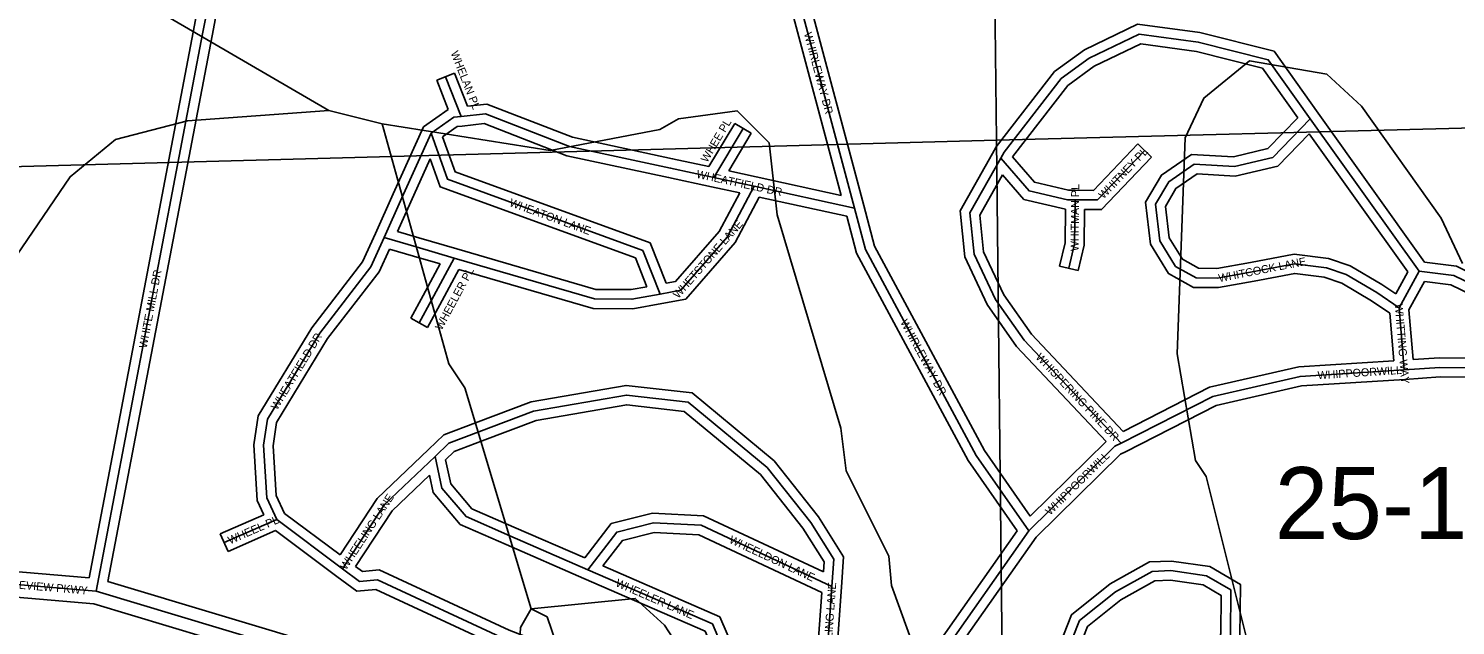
# Model space of a CAD drawing. Extents: x 457167 to 656239, y 1787309 to 1969297.
# Drawn here: x 576898 to 581357, y 1886017 to 1887885 of the extents above; entities that cross this region are included whole.
import ezdxf

# ---------------------------------------------------------------- set-up
doc = ezdxf.new("R2010")
doc.units = 0
for name, color, linetype in [('Level 1', 7, 'Continuous'), ('Level 2', 7, 'Continuous'), ('Level 22', 7, 'Continuous'), ('Level 23', 7, 'Continuous'), ('Level 31', 7, 'Continuous'), ('Level 32', 7, 'Continuous'), ('Level 34', 7, 'Continuous'), ('Level 5', 7, 'Continuous'), ('Level 7', 7, 'Continuous')]:
    doc.layers.add(name, color=color, linetype=linetype)

msp = doc.modelspace()

# ---------------------------------------------------------------- linework, layer by layer
at = {"layer": 'Level 1'}
for p, q in [((579855.256, 1892821.831), (579922.889, 1887536.016)), ((585126.331, 1887669.13), (579922.889, 1887536.016)), ((579922.889, 1887536.016), (576727.91, 1887449.619)), ((579922.889, 1887536.016), (579980.794, 1882300.366))]:
    msp.add_line(p, q, dxfattribs=at)
at = {"layer": 'Level 22'}
msp.add_line((577109.898, 1886124.416), (576725.144, 1886157.236), dxfattribs=at)
msp.add_lwpolyline([(577109.898, 1886124.416), (578528.818, 1885697.774), (578629.542, 1885649.562)], dxfattribs=at)
at = {"layer": 'Level 23'}
msp.add_line((577102.359, 1886084.911), (576725.059, 1886117.098), dxfattribs=at)
for points in [[(577087.376, 1886166.482), (576731.03, 1886196.881), (576725.232, 1886198.123)], [(577146.313, 1886155.236), (578543.298, 1885735.19), (578646.812, 1885685.643)], [(577102.36, 1886084.911), (578514.338, 1885660.358), (578612.273, 1885613.481)]]:
    msp.add_lwpolyline(points, dxfattribs=at)
at = {"layer": 'Level 31'}
for p, q in [((577533.808, 1888350.806), (577442.144, 1887867.723)), ((579245.497, 1888199.936), (579479.356, 1887323.08)), ((577442.144, 1887867.723), (577109.898, 1886124.416)), ((578250.068, 1887609.649), (578201.349, 1887733.752)), ((580903.184, 1887602.706), (581243.166, 1887125.286)), ((578155.818, 1887557.846), (578065.067, 1887355.126)), ((579039.059, 1887418.904), (579130.657, 1887572.533)), ((579165.585, 1887391.368), (579039.059, 1887418.904)), ((579479.356, 1887323.08), (579165.585, 1887391.368)), ((578065.067, 1887355.126), (578009.465, 1887230.879)), ((578009.465, 1887230.879), (578109.271, 1887201.577)), ((578109.271, 1887201.577), (578228.148, 1887166.781)), ((578228.148, 1887166.781), (578157.264, 1887034.93)), ((581243.166, 1887125.286), (581180.599, 1887011.231)), ((578157.264, 1887034.93), (578118.633, 1886964.465)), ((581180.599, 1887011.231), (581196.746, 1886817.377)), ((577673.97, 1886348.672), (577509.383, 1886276.657)), ((577673.97, 1886348.672), (577879.429, 1886195.146)), ((578402.53, 1886298.044), (578645.304, 1886192.08)), ((580024.011, 1886313.221), (579721.612, 1885884.022))]:
    msp.add_line(p, q, dxfattribs=at)
for points in [[(579936.711, 1887479.592), (579946.608, 1887497.753), (580124.549, 1887728.299), (580212.778, 1887792.481), (580368.454, 1887867.436), (580552.868, 1887842.331), (580771.887, 1887787.34), (580903.184, 1887602.706)], [(578250.068, 1887609.649), (578226.527, 1887607.153), (578155.818, 1887557.846)], [(579039.059, 1887418.904), (578904.269, 1887448.276), (578588.908, 1887515.845), (578326.098, 1887617.852), (578250.068, 1887609.649)], [(580903.184, 1887602.706), (580786.534, 1887481.852), (580666.255, 1887453.37), (580540.642, 1887460.536), (580461.018, 1887405.425), (580419.529, 1887334.963), (580432.971, 1887220.39), (580482.106, 1887140.652), (580546.279, 1887104.885), (580613.387, 1887104.384), (580721.88, 1887123.799), (580853.922, 1887148.986), (580953.446, 1887136.419), (581014.787, 1887115.567), (581110.723, 1887058.646), (581180.599, 1887011.231)], [(578155.818, 1887557.846), (578207.356, 1887413.373), (578817.224, 1887190.637), (578871.963, 1887054.159)], [(580168.299, 1887348.932), (580238.269, 1887348.426), (580385.84, 1887503.034)], [(580312.094, 1886587.541), (580009.013, 1886909.621), (579919.265, 1887037.079), (579853.084, 1887178.671), (579839.672, 1887307.79), (579936.711, 1887479.592)], [(579936.711, 1887479.592), (580024.599, 1887376.865), (580144.447, 1887349.346), (580168.299, 1887348.932)], [(578871.963, 1887054.159), (578935.915, 1887066.025), (579080.973, 1887232.27), (579165.585, 1887391.368)], [(581243.166, 1887125.286), (581351.276, 1887112.341), (581418.319, 1887079.477), (581497.164, 1887064.046), (581628.864, 1887077.598), (581903.522, 1887327.958), (581959.255, 1887365.665)], [(579479.356, 1887323.08), (579513.756, 1887193.19), (579859.426, 1886549.561), (580024.011, 1886313.221)], [(580168.299, 1887348.932), (580166.745, 1887211.116), (580148.46, 1887134.79)], [(578009.465, 1887230.879), (577967.927, 1887139.331), (577807.829, 1886932.031), (577644.419, 1886663.283), (577632.16, 1886581.126), (577642.307, 1886416.376), (577673.97, 1886348.672)], [(578228.148, 1887166.781), (578666.471, 1887038.951), (578783.511, 1887037.98), (578871.963, 1887054.159)], [(580312.094, 1886587.541), (580598.64, 1886734.229), (580871.337, 1886796.584), (581196.746, 1886817.377)], [(581196.746, 1886817.377), (581307.761, 1886824.79), (581705.637, 1886821.441), (582026.812, 1886633.524)], [(578305.249, 1886622.979), (578476.18, 1886688.075), (578766.349, 1886738.376), (578959.361, 1886716.155), (579206.381, 1886511.276), (579342.154, 1886339.72), (579414.434, 1886224.66), (579408.533, 1886139.216)], [(578168.643, 1886546.175), (578211.667, 1886587.538), (578305.249, 1886622.979)], [(580024.011, 1886313.221), (580292.674, 1886578.126), (580312.094, 1886587.541)], [(577879.429, 1886195.146), (578010.89, 1886395.596), (578168.643, 1886546.175)], [(578168.643, 1886546.175), (578190.063, 1886446.856), (578265.255, 1886357.97), (578402.53, 1886298.044)], [(578645.304, 1886192.08), (578736.196, 1886309.708), (578850.437, 1886338.197), (578999.909, 1886330.976), (579408.533, 1886139.216)], [(577879.429, 1886195.146), (577932.779, 1886155.396), (577988.45, 1886160.732), (578387.86, 1885975.162), (578564.242, 1885907.519)], [(578645.304, 1886192.08), (579035.208, 1886022.173), (579072.244, 1885936.641), (579014.892, 1885734.576)], [(580346.093, 1885635.101), (580238.462, 1885729.503), (580171.869, 1885827.095), (580140.586, 1885927.524), (580182.467, 1886032.893), (580294.607, 1886122.846), (580409.238, 1886186.611), (580467.765, 1886189.037), (580579.053, 1886173.174), (580654.66, 1886128.656), (580653.419, 1885987.566), (580602.173, 1885811.669)], [(579408.533, 1886139.216), (579387.907, 1885854.53), (579262.732, 1885614.787)]]:
    msp.add_lwpolyline(points, dxfattribs=at)
at = {"layer": 'Level 32'}
for p, q in [((577500.148, 1888334.332), (577412.67, 1887873.316)), ((577556.481, 1888309.367), (577471.619, 1887862.13)), ((579281.847, 1888180.065), (579508.344, 1887330.811)), ((579224.326, 1888162.9), (579437.702, 1887362.848)), ((577412.674, 1887873.34), (577087.375, 1886166.482)), ((577471.614, 1887862.106), (577146.313, 1886155.236)), ((578173.424, 1887722.79), (578229.274, 1887744.715)), ((578209.203, 1887631.646), (578173.424, 1887722.79)), ((578269.624, 1887641.932), (578229.274, 1887744.715)), ((578209.203, 1887631.646), (578131.836, 1887577.696)), ((579024.35, 1887452.813), (579104.89, 1887587.897)), ((579104.89, 1887587.897), (579156.425, 1887557.169)), ((580927.622, 1887620.109), (581259.908, 1887153.496)), ((578131.835, 1887577.696), (578037.685, 1887367.385)), ((579086.18, 1887439.351), (579156.425, 1887557.169)), ((580899.694, 1887555.89), (581207.812, 1887123.214)), ((580364.139, 1887523.749), (580407.541, 1887482.32)), ((578152.669, 1887477.386), (578092.449, 1887342.868)), ((579171.964, 1887420.682), (579086.18, 1887439.351)), ((579437.702, 1887362.848), (579171.964, 1887420.682)), ((578037.684, 1887367.381), (577982.082, 1887243.134)), ((579120.496, 1887370.477), (579032.681, 1887389.589)), ((578092.45, 1887342.871), (578050.884, 1887249.986)), ((579455.053, 1887297.666), (579181.406, 1887357.221)), ((578050.884, 1887249.986), (578117.723, 1887230.363)), ((578026.019, 1887194.751), (578100.82, 1887172.791)), ((578117.699, 1887230.37), (578236.576, 1887195.574)), ((578100.844, 1887172.784), (578184.199, 1887148.386)), ((578184.199, 1887148.386), (578130.959, 1887049.352)), ((578243.07, 1887131.179), (578183.689, 1887020.723)), ((580177.635, 1887127.801), (580119.286, 1887141.779)), ((581207.812, 1887123.214), (581170.157, 1887054.571)), ((581259.723, 1887093.089), (581211.245, 1887004.72)), ((578130.959, 1887049.352), (578092.327, 1886978.888)), ((578183.571, 1887020.506), (578144.939, 1886950.041)), ((578144.939, 1886950.041), (578092.327, 1886978.888)), ((581151.893, 1886994.454), (581164.311, 1886845.366)), ((581211.245, 1887004.719), (581224.194, 1886849.276)), ((580028.292, 1886359.571), (580265.409, 1886593.375)), ((577633.764, 1886363.826), (577497.358, 1886304.141)), ((577697.959, 1886368.198), (577871.836, 1886238.271)), ((577521.409, 1886249.171), (577497.358, 1886304.141)), ((577670.001, 1886314.187), (577521.409, 1886249.171)), ((577670.001, 1886314.187), (577861.472, 1886171.112)), ((578414.532, 1886325.54), (578635.869, 1886228.932)), ((579987.384, 1886313.321), (579696.536, 1885900.518)), ((578390.529, 1886270.547), (578633.304, 1886164.583)), ((580046.989, 1886293.744), (579756.139, 1885880.937))]:
    msp.add_line(p, q, dxfattribs=at)
for points in [[(579910.369, 1887493.947), (579921.404, 1887514.2), (580103.425, 1887750.031), (580197.321, 1887818.336), (580363.564, 1887898.379), (580558.561, 1887871.834), (580789.924, 1887813.743), (580927.633, 1887620.093)], [(579973.194, 1887483.097), (580145.673, 1887706.566), (580228.234, 1887766.627), (580373.344, 1887836.493), (580547.174, 1887812.829), (580753.851, 1887760.936), (580864.301, 1887605.619)], [(579024.35, 1887452.813), (578910.605, 1887477.601), (578597.533, 1887544.679), (578330.143, 1887648.463), (578269.624, 1887641.933)], [(580864.3, 1887605.619), (580771.059, 1887509.018), (580663.597, 1887483.571), (580532.05, 1887491.076), (580438.516, 1887426.336), (580388.556, 1887341.49), (580403.948, 1887210.302), (580460.669, 1887118.255), (580538.379, 1887074.942), (580615.939, 1887074.363), (580727.334, 1887094.297), (580854.878, 1887118.626), (580946.67, 1887107.036), (581002.17, 1887088.17), (581094.631, 1887033.309), (581151.893, 1886994.453)], [(578253.231, 1887579.816), (578237.36, 1887578.132), (578191.774, 1887546.344)], [(578191.774, 1887546.343), (578230.879, 1887436.721), (578840.087, 1887214.226), (578890.658, 1887088.14)], [(579032.673, 1887389.591), (578897.933, 1887418.952), (578580.283, 1887487.011), (578322.053, 1887587.241), (578253.285, 1887579.821)], [(580899.694, 1887555.891), (580802.009, 1887454.686), (580668.914, 1887423.17), (580549.233, 1887429.996), (580483.52, 1887384.513), (580450.5, 1887328.436), (580461.994, 1887230.478), (580503.544, 1887163.05), (580554.179, 1887134.826), (580610.834, 1887134.405), (580716.428, 1887153.301), (580852.967, 1887179.346), (580960.222, 1887165.802), (581027.404, 1887142.965), (581126.814, 1887083.982), (581170.156, 1887054.571)], [(580168.518, 1887378.932), (580225.52, 1887378.519), (580364.139, 1887523.749)], [(578152.669, 1887477.386), (578183.833, 1887390.026), (578794.362, 1887167.048), (578830.454, 1887077.064)], [(580265.409, 1886593.375), (579985.708, 1886890.61), (579893.209, 1887021.974), (579823.765, 1887170.546), (579808.844, 1887314.211), (579910.369, 1887493.947)], [(579973.194, 1887483.097), (580040.96, 1887403.89), (580148.103, 1887379.287), (580168.518, 1887378.932)], [(580197.962, 1887318.715), (580251.018, 1887318.331), (580407.541, 1887482.32)], [(580318.492, 1886624.518), (580032.318, 1886928.631), (579945.321, 1887052.183), (579882.401, 1887186.796), (579870.501, 1887301.369), (579941.766, 1887427.536)], [(579941.766, 1887427.536), (580008.239, 1887349.84), (580137.973, 1887320.051)], [(578890.658, 1887088.139), (578920.175, 1887093.617), (579056.103, 1887249.398), (579120.496, 1887370.477)], [(581259.908, 1887153.496), (581359.904, 1887141.522), (581427.966, 1887108.159), (581498.539, 1887094.346), (581615.959, 1887106.43), (581884.914, 1887351.591), (581921.859, 1887376.585)], [(578877.436, 1887024.661), (578951.655, 1887038.433), (579105.843, 1887215.141), (579181.406, 1887357.221)], [(579508.356, 1887330.761), (579541.854, 1887204.278), (579885.035, 1886565.284), (580028.292, 1886359.571)], [(581259.723, 1887093.089), (581342.649, 1887083.159), (581408.67, 1887050.796), (581495.789, 1887033.745), (581641.769, 1887048.767), (581922.129, 1887304.326), (581971.26, 1887337.563)], [(579455.053, 1887297.665), (579485.658, 1887182.101), (579833.817, 1886533.84), (579987.384, 1886313.321)], [(580137.973, 1887320.051), (580136.785, 1887214.826), (580119.286, 1887141.779)], [(580197.962, 1887318.716), (580196.706, 1887207.406), (580177.635, 1887127.801)], [(577982.145, 1887243.276), (577942.049, 1887154.906), (577783.063, 1886949.046), (577615.64, 1886673.698), (577602.022, 1886582.433), (577612.714, 1886408.836), (577633.764, 1886363.826)], [(578026.019, 1887194.751), (577993.804, 1887123.755), (577832.594, 1886915.015), (577673.198, 1886652.868), (577662.298, 1886579.82), (577671.9, 1886423.916), (577697.958, 1886368.198)], [(578236.547, 1887195.582), (578670.879, 1887068.916), (578780.913, 1887068.003), (578830.453, 1887077.063)], [(578243.07, 1887131.178), (578662.064, 1887008.986), (578786.109, 1887007.956), (578877.361, 1887024.647)], [(580318.491, 1886624.518), (580588.303, 1886762.641), (580867.008, 1886826.369), (581164.311, 1886845.366)], [(581224.194, 1886849.277), (581306.886, 1886854.799), (581713.884, 1886851.374), (582041.962, 1886659.418)], [(580325.475, 1886560.686), (580608.979, 1886705.817), (580875.666, 1886766.798), (581198.66, 1886787.437)], [(581198.745, 1886787.443), (581308.635, 1886794.781), (581697.389, 1886791.51), (581987.552, 1886621.736)], [(578294.573, 1886651.015), (578468.207, 1886717.14), (578765.484, 1886768.675), (578971.65, 1886744.939), (579227.954, 1886532.36), (579366.691, 1886357.059), (579445.037, 1886232.342), (579438.461, 1886137.15)], [(578315.927, 1886594.942), (578484.154, 1886659.009), (578767.214, 1886708.078), (578947.072, 1886687.371), (579184.809, 1886490.191), (579317.619, 1886322.38), (579383.831, 1886216.977), (579381.623, 1886184.985)], [(578147.929, 1886567.876), (578195.301, 1886613.421), (578294.624, 1886651.035)], [(577871.836, 1886238.271), (577987.689, 1886414.925), (578147.929, 1886567.876)], [(578201.497, 1886536.141), (578228.034, 1886561.656), (578315.875, 1886594.922)], [(578201.497, 1886536.142), (578217.809, 1886460.508), (578283.653, 1886382.673), (578414.533, 1886325.539)], [(580046.989, 1886293.744), (580310.213, 1886553.289), (580325.475, 1886560.686)], [(577920.014, 1886202.319), (578034.092, 1886376.269), (578150.611, 1886487.487)], [(578150.611, 1886487.486), (578162.317, 1886433.202), (578246.858, 1886333.266), (578390.528, 1886270.549)], [(578635.868, 1886228.932), (578718.827, 1886336.296), (578847.469, 1886368.376), (579007.282, 1886360.656), (579381.623, 1886184.985)], [(578692.586, 1886204.201), (578753.564, 1886283.121), (578853.406, 1886308.018), (578992.534, 1886301.297), (579377.122, 1886120.818)], [(580294.157, 1885640.747), (580215.823, 1885709.454), (580144.559, 1885813.891), (580108.785, 1885928.739), (580157.514, 1886051.338), (580277.81, 1886147.832), (580400.878, 1886216.291), (580469.273, 1886219.126), (580589.161, 1886202.037), (580684.812, 1886145.717), (580683.383, 1885983.156), (580649.17, 1885865.726)], [(577861.505, 1886171.088), (577924.129, 1886124.428), (577983.201, 1886130.091), (578376.155, 1885947.52), (578553.499, 1885879.508)], [(577920.014, 1886202.319), (577941.429, 1886186.363), (577993.7, 1886191.374), (578399.565, 1886002.805), (578574.984, 1885935.531)], [(578633.319, 1886164.576), (579012.379, 1885999.396), (579040.462, 1885934.539), (578994.995, 1885774.346)], [(578692.586, 1886204.201), (579058.037, 1886044.951), (579104.026, 1885938.743), (579050.632, 1885750.622)], [(579377.122, 1886120.817), (579358.434, 1885862.901), (579249.601, 1885654.455)], [(579438.454, 1886137.049), (579417.379, 1885846.158), (579303.671, 1885628.376)], [(580350.005, 1885671.574), (580261.101, 1885749.551), (580199.178, 1885840.3), (580172.386, 1885926.309), (580207.419, 1886014.449), (580311.404, 1886097.86), (580417.598, 1886156.931), (580466.257, 1886158.949), (580568.944, 1886144.311), (580624.509, 1886111.594), (580623.457, 1885991.977), (580576.131, 1885829.536)]]:
    msp.add_lwpolyline(points, dxfattribs=at)
at = {"layer": 'Level 5'}
for p, q in [((577836.704, 1887628.725), (576762.01, 1888255.094)), ((578003.396, 1887586.845), (577836.704, 1887628.725))]:
    msp.add_line(p, q, dxfattribs=at)
for points in [[(578468.613, 1886069.131), (578260.95, 1886761.286), (578210.999, 1886836.337), (578003.396, 1887586.845)], [(579342.236, 1884467.606), (578716.652, 1884134.835), (578649.961, 1884143.235), (578608.379, 1884226.636), (578634.95, 1885702.142), (578518.594, 1886044.06), (578468.613, 1886069.131)]]:
    msp.add_lwpolyline(points, dxfattribs=at)
at = {"layer": 'Level 7'}
for points in [[(581100.924, 1884215.649), (581084.807, 1884740.841), (581034.915, 1884857.614), (580993.629, 1885224.453), (580910.456, 1885424.617), (580869.002, 1885641.402), (580727.547, 1885883.317), (580578.137, 1886483.701), (580544.866, 1886533.752), (580486.86, 1886867.27), (580512.582, 1887542.486), (580571.071, 1887667.46), (580712.912, 1887784.043), (580954.605, 1887742.094), (581062.879, 1887641.931), (581312.606, 1887291.545), (581379.139, 1887149.761)], [(576727.296, 1886979.663), (577027.854, 1887421.166), (577169.705, 1887537.709), (577394.848, 1887595.831), (577836.704, 1887628.725)], [(580250.662, 1884241.546), (580242.45, 1884366.618), (580142.676, 1884608.473), (580109.494, 1884758.557), (580034.531, 1884833.658), (579901.475, 1885150.596), (579893.333, 1885317.33), (579594.108, 1886142.958), (579585.866, 1886234.65), (579452.781, 1886501.576), (579436.229, 1886634.959), (579236.877, 1887302.104), (579212.094, 1887527.209), (579112.151, 1887627.351), (578928.759, 1887602.54), (578870.339, 1887569.259), (578528.484, 1887502.926), (578003.396, 1887586.845)], [(579342.236, 1884467.606), (579234.349, 1884917.896), (579176.087, 1885017.998), (579168.014, 1885268.095), (579101.52, 1885434.888), (579101.579, 1885509.91), (579076.609, 1885526.621), (579060.066, 1885660.003), (579026.785, 1885710.085), (578993.563, 1885851.838), (578885.389, 1886018.661), (578793.757, 1886102.123), (578468.613, 1886069.131)], [(579533.288, 1883833.841), (579549.602, 1883483.683), (579390.854, 1883158.735), (579265.714, 1883067.191), (579149.002, 1883075.631), (579040.699, 1883134.112), (578507.894, 1883784.906), (578366.399, 1884018.49), (578341.585, 1884201.925), (578359.066, 1884968.833), (578384.175, 1885043.865), (578435.203, 1886010.809), (578468.613, 1886069.131)]]:
    msp.add_lwpolyline(points, dxfattribs=at)

# ---------------------------------------------------------------- texts
at = {"layer": 'Level 2'}
msp.add_text('25-11-30', height=225, dxfattribs=at).set_placement((580792.309, 1886287.787))
at = {"layer": 'Level 34'}
for s, rotation, p in [('WHIRLEWAY DR', 284.932692, (579320.766, 1887869.213)), ('WHELAN PL', 291.432694, (578216.689, 1887808.792)), ('WHEE PL', 59.194569, (579018.494, 1887463.724)), ('WHITNEY PL', 46.333258, (580257.16, 1887350.116)), ('WHEATFIELD DR', 347.72175, (578983.332, 1887418.24)), ('WHITMAN PL', 89.35325, (580178.987, 1887188.236)), ('WHEATON LANE', 339.936692, (578398.391, 1887330.296)), ('WHETSTONE LANE', 48.892742, (578928.405, 1887038.408)), ('WHITCOCK LANE', 11.159331, (580618.901, 1887091.331)), ('WHITE MILL DR', 79.208928, (577267.248, 1886883.276)), ('WHEELER PL', 61.736661, (578189.049, 1886939.03)), ('WHITTING WAY', 274.761, (581167.118, 1887022.495)), ('WHIRLEWAY DR', 298.238261, (579621.261, 1886966.601)), ('WHEATFIELD DR', 58.697739, (577674.949, 1886689.436)), ('WHISPERING PINE DR', 313.259158, (580043.314, 1886854.931)), ('WHIPPOORWILL', 3.656067, (580926.87, 1886787.607)), ('WHIPPOORWILL', 44.595828, (580090.08, 1886360.812)), ('WHEELING LANE', 56.741267, (577890.32, 1886188.961)), ('WHEEL PL', 23.631181, (577527.868, 1886271.102)), ('WHEELDON LANE', 334.860042, (579085.145, 1886277.169)), ('WHITEVIEW PKWY', 355.123947, (576782.288, 1886139.817)), ('WHEELER LANE', 336.453964, (578730.451, 1886141.341)), ('WHEELING LANE', 85.855389, (579402.082, 1885877.226))]:
    msp.add_text(s, height=25, rotation=rotation, dxfattribs=at).set_placement(p)

doc.saveas('drawing.dxf')
